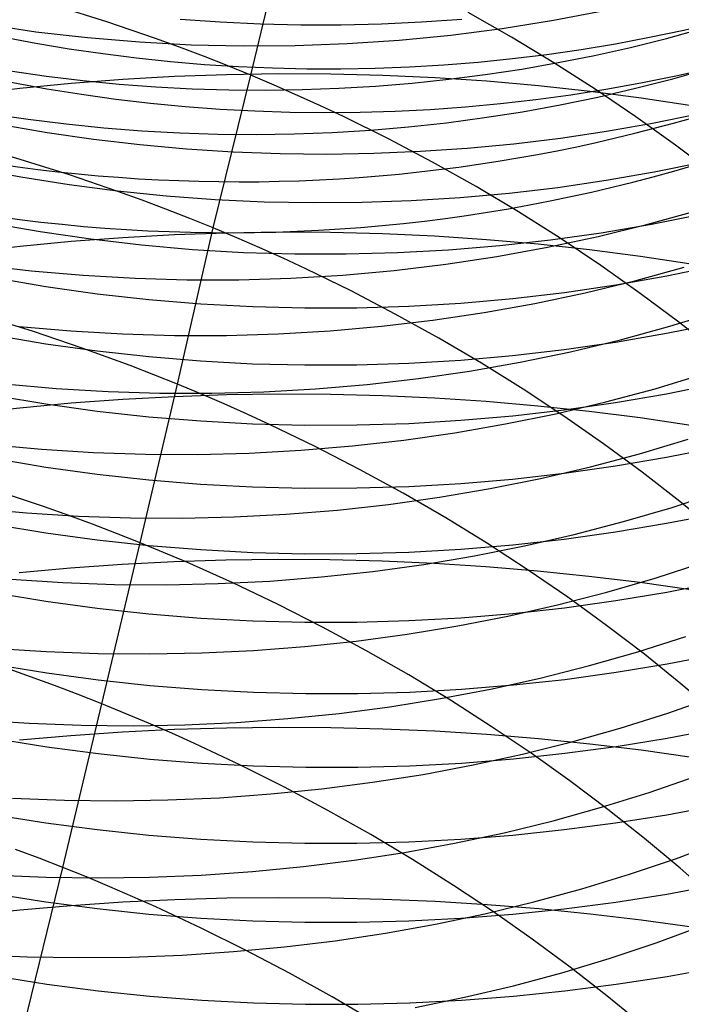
# Model space of a CAD drawing. Extents: x -383 to 1849, y -1185 to -529.
# Tile 829 of 870: x 1829.18 to 1835.43, y -954.48 to -945.19. Entities that reach past the tile are written whole.
import ezdxf

# ---------------------------------------------------------------- set-up
doc = ezdxf.new("R2010")
doc.units = 0
doc.layers.add('PREDEFINITO', color=7, linetype='CONTINUOUS')

msp = doc.modelspace()

# ---------------------------------------------------------------- linework, layer by layer
at = {"layer": 'PREDEFINITO'}
for p, q in [((1831.3644, -945.7102, 501.2986), (1831.7011, -944.2902, 502.7119)), ((1830.0055, -945.2063, 501.1065), (1829.5414, -945.0603, 501.0661)), ((1833.8246, -945.3505, 503.2543), (1833.4155, -945.1183, 503.1239)), ((1834.2219, -945.1896, 556.0531), (1834.7023, -945.0973, 556.0113)), ((1828.8501, -945.2274, 556.298), (1829.3351, -945.2986, 556.2926)), ((1830.4643, -945.3633, 501.1587), (1830.0055, -945.2063, 501.1065)), ((1830.6958, -945.1802, 593.5839), (1831.0751, -945.2065, 593.5827)), ((1831.0751, -945.2065, 593.5827), (1831.4551, -945.224, 593.5841)), ((1831.4551, -945.224, 593.5841), (1831.8355, -945.2328, 593.5881)), ((1831.8355, -945.2328, 593.5881), (1832.216, -945.2328, 593.5948)), ((1832.216, -945.2328, 593.5948), (1832.5965, -945.2242, 593.6041)), ((1832.5965, -945.2242, 593.6041), (1832.9766, -945.2068, 593.616)), ((1832.9766, -945.2068, 593.616), (1833.3561, -945.1806, 593.6306)), ((1833.7384, -945.2673, 556.0917), (1834.2219, -945.1896, 556.0531)), ((1829.3351, -945.2986, 556.2926), (1829.8224, -945.3548, 556.2837)), ((1832.7641, -945.3783, 556.1594), (1833.2522, -945.3302, 556.1272)), ((1833.2522, -945.3302, 556.1272), (1833.7384, -945.2673, 556.0917)), ((1829.8224, -945.3548, 556.2837), (1830.3114, -945.396, 556.2714)), ((1830.3114, -945.396, 556.2714), (1830.8017, -945.4223, 556.2557)), ((1830.6916, -945.446, 501.1893), (1830.4643, -945.3633, 501.1587)), ((1830.8017, -945.4223, 556.2557), (1831.2926, -945.4336, 556.2366)), ((1831.7837, -945.43, 556.2142), (1832.2744, -945.4116, 556.1885)), ((1832.2744, -945.4116, 556.1885), (1832.7641, -945.3783, 556.1594)), ((1834.2251, -945.5921, 503.3952), (1833.8246, -945.3505, 503.2543)), ((1830.9175, -945.5313, 501.2227), (1830.6916, -945.446, 501.1893)), ((1831.2926, -945.4336, 556.2366), (1831.7837, -945.43, 556.2142)), ((1831.1417, -945.6194, 501.2592), (1830.9175, -945.5313, 501.2227)), ((1834.6169, -945.8426, 503.5462), (1834.2251, -945.5921, 503.3952)), ((1831.1352, -945.7045, 650.607), (1830.6441, -945.7223, 650.5745)), ((1831.6272, -945.6969, 650.6281), (1831.1352, -945.7045, 650.607)), ((1831.3644, -945.7102, 501.2986), (1831.1417, -945.6194, 501.2592)), ((1832.1196, -945.6993, 650.6379), (1831.6272, -945.6969, 650.6281)), ((1832.6117, -945.7118, 650.6363), (1832.1196, -945.6993, 650.6379)), ((1829.6667, -945.788, 650.4755), (1829.1815, -945.8359, 650.4092)), ((1830.1544, -945.7501, 650.5307), (1829.6667, -945.788, 650.4755)), ((1830.6441, -945.7223, 650.5745), (1830.1544, -945.7501, 650.5307)), ((1831.0097, -947.1512, 499.9118), (1831.3644, -945.7102, 501.2986)), ((1831.5853, -945.8038, 501.3411), (1831.3644, -945.7102, 501.2986)), ((1833.1031, -945.7344, 650.6232), (1832.6117, -945.7118, 650.6363)), ((1833.5931, -945.7672, 650.5986), (1833.1031, -945.7344, 650.6232)), ((1834.0813, -945.8101, 650.5625), (1833.5931, -945.7672, 650.5986)), ((1829.1815, -945.8359, 650.4092), (1828.6994, -945.8938, 650.3316)), ((1831.8045, -945.9, 501.3865), (1831.5853, -945.8038, 501.3411)), ((1834.567, -945.8632, 650.5149), (1834.0813, -945.8101, 650.5625)), ((1835.0498, -945.9265, 650.4558), (1834.567, -945.8632, 650.5149)), ((1834.9996, -946.1018, 503.7072), (1834.6169, -945.8426, 503.5462)), ((1832.0219, -945.9989, 501.4349), (1831.8045, -945.9, 501.3865)), ((1835.529, -945.9999, 650.385), (1835.0498, -945.9265, 650.4558)), ((1832.2375, -946.1004, 501.4861), (1832.0219, -945.9989, 501.4349)), ((1835.1578, -946.1628, 597.945), (1835.5891, -946.0752, 597.9849)), ((1832.6631, -946.311, 501.5972), (1832.2375, -946.1004, 501.4861)), ((1834.7236, -946.2389, 597.9093), (1835.1578, -946.1628, 597.945)), ((1835.3728, -946.3693, 503.8779), (1834.9996, -946.1018, 503.7072)), ((1829.0064, -946.1749, 597.8304), (1829.4407, -946.2498, 597.8107)), ((1829.4407, -946.2498, 597.8107), (1829.8773, -946.313, 597.7953)), ((1834.2871, -946.3035, 597.8778), (1834.7236, -946.2389, 597.9093)), ((1829.8773, -946.313, 597.7953), (1830.3159, -946.3644, 597.7843)), ((1833.0809, -946.5314, 501.7195), (1832.6631, -946.311, 501.5972)), ((1833.4084, -946.3981, 597.8273), (1833.8485, -946.3566, 597.8504)), ((1833.8485, -946.3566, 597.8504), (1834.2871, -946.3035, 597.8778)), ((1829.1862, -946.5057, 499.675), (1828.7177, -946.3712, 499.6456)), ((1830.3159, -946.3644, 597.7843), (1830.7561, -946.4041, 597.7776)), ((1830.7561, -946.4041, 597.7776), (1831.1975, -946.4322, 597.7752)), ((1831.1975, -946.4322, 597.7752), (1831.6397, -946.4486, 597.7771)), ((1831.6397, -946.4486, 597.7771), (1832.0823, -946.4534, 597.7832)), ((1832.0823, -946.4534, 597.7832), (1832.5249, -946.4465, 597.7937)), ((1832.5249, -946.4465, 597.7937), (1832.967, -946.4281, 597.8084)), ((1832.967, -946.4281, 597.8084), (1833.4084, -946.3981, 597.8273)), ((1835.7362, -946.6448, 504.058), (1835.3728, -946.3693, 503.8779)), ((1829.6502, -946.651, 499.7162), (1829.1862, -946.5057, 499.675)), ((1833.4906, -946.7614, 501.8528), (1833.0809, -946.5314, 501.7195)), ((1835.1733, -946.6226, 599.3295), (1835.6247, -946.531, 599.3734)), ((1828.738, -946.5831, 599.2287), (1829.191, -946.6684, 599.2036)), ((1834.7188, -946.7016, 599.2905), (1835.1733, -946.6226, 599.3295)), ((1829.191, -946.6684, 599.2036), (1829.6468, -946.741, 599.1836)), ((1830.1092, -946.807, 499.7693), (1829.6502, -946.651, 499.7162)), ((1834.2617, -946.7682, 599.2563), (1834.7188, -946.7016, 599.2905)), ((1829.6468, -946.741, 599.1836), (1830.105, -946.8007, 599.1686)), ((1830.105, -946.8007, 599.1686), (1830.5652, -946.8478, 599.1585)), ((1830.3366, -946.889, 499.8004), (1830.1092, -946.807, 499.7693)), ((1833.3414, -946.8637, 599.2024), (1833.8024, -946.8222, 599.2269)), ((1833.8919, -947.0006, 501.9967), (1833.4906, -946.7614, 501.8528)), ((1833.8024, -946.8222, 599.2269), (1834.2617, -946.7682, 599.2563)), ((1830.5625, -946.9737, 499.8344), (1830.3366, -946.889, 499.8004)), ((1830.5652, -946.8478, 599.1585), (1831.0268, -946.8821, 599.1535)), ((1831.0268, -946.8821, 599.1535), (1831.4895, -946.9037, 599.1534)), ((1831.4895, -946.9037, 599.1534), (1831.9528, -946.9126, 599.1583)), ((1831.9528, -946.9126, 599.1583), (1832.4162, -946.9089, 599.1681)), ((1832.4162, -946.9089, 599.1681), (1832.8792, -946.8926, 599.1828)), ((1832.8792, -946.8926, 599.1828), (1833.3414, -946.8637, 599.2024)), ((1830.7869, -947.0611, 499.8716), (1830.5625, -946.9737, 499.8344)), ((1834.2844, -947.2486, 502.1511), (1833.8919, -947.0006, 501.9967)), ((1835.1143, -947.1167, 548.8576), (1835.5809, -946.9867, 548.7826)), ((1831.0097, -947.1512, 499.9118), (1830.7869, -947.0611, 499.8716)), ((1835.1473, -947.1167, 600.7016), (1835.6191, -947.0224, 600.7491)), ((1828.8995, -947.1021, 600.5938), (1829.374, -947.1857, 600.568)), ((1829.374, -947.1857, 600.568), (1829.8515, -947.2554, 600.5479)), ((1830.6718, -948.6269, 498.5577), (1831.0097, -947.1512, 499.9118)), ((1831.2308, -947.244, 499.955), (1831.0097, -947.1512, 499.9118)), ((1831.6258, -947.1925, 652.0187), (1831.1346, -947.1997, 651.9974)), ((1832.1174, -947.1952, 652.0283), (1831.6258, -947.1925, 652.0187)), ((1834.6428, -947.2324, 548.9282), (1835.1143, -947.1167, 548.8576)), ((1834.6721, -947.1974, 600.6596), (1835.1473, -947.1167, 600.7016)), ((1829.6685, -947.2805, 651.8643), (1829.1841, -947.3271, 651.797)), ((1830.1554, -947.2437, 651.9202), (1829.6685, -947.2805, 651.8643)), ((1829.8515, -947.2554, 600.5479), (1830.3314, -947.3113, 600.5335)), ((1830.6443, -947.2167, 651.9646), (1830.1554, -947.2437, 651.9202)), ((1831.1346, -947.1997, 651.9974), (1830.6443, -947.2167, 651.9646)), ((1831.4502, -947.3394, 500.0013), (1831.2308, -947.244, 499.955)), ((1832.6087, -947.2078, 652.0263), (1832.1174, -947.1952, 652.0283)), ((1833.0993, -947.2303, 652.0127), (1832.6087, -947.2078, 652.0263)), ((1833.5886, -947.2627, 651.9873), (1833.0993, -947.2303, 652.0127)), ((1834.076, -947.3051, 651.9503), (1833.5886, -947.2627, 651.9873)), ((1833.7138, -947.3182, 600.5923), (1834.1941, -947.2646, 600.6231)), ((1834.167, -947.3338, 548.9944), (1834.6428, -947.2324, 548.9282)), ((1834.1941, -947.2646, 600.6231), (1834.6721, -947.1974, 600.6596)), ((1834.6679, -947.505, 502.3156), (1834.2844, -947.2486, 502.1511)), ((1829.1841, -947.3271, 651.797), (1828.7028, -947.3835, 651.7182)), ((1830.3314, -947.3113, 600.5335), (1830.8131, -947.3534, 600.5249)), ((1830.8131, -947.3534, 600.5249), (1831.2962, -947.3818, 600.522)), ((1831.6679, -947.4374, 500.0505), (1831.4502, -947.3394, 500.0013)), ((1832.7484, -947.3846, 600.5473), (1833.2317, -947.3583, 600.567)), ((1833.2317, -947.3583, 600.567), (1833.7138, -947.3182, 600.5923)), ((1833.6874, -947.4209, 549.0561), (1834.167, -947.3338, 548.9944)), ((1834.561, -947.3574, 651.9015), (1834.076, -947.3051, 651.9503)), ((1835.0431, -947.4197, 651.8409), (1834.561, -947.3574, 651.9015)), ((1831.2962, -947.3818, 600.522), (1831.7801, -947.3964, 600.5248)), ((1831.8837, -947.5379, 500.1027), (1831.6679, -947.4374, 500.0505)), ((1831.7801, -947.3964, 600.5248), (1832.2644, -947.3974, 600.5332)), ((1832.2644, -947.3974, 600.5332), (1832.7484, -947.3846, 600.5473)), ((1833.2046, -947.4935, 549.1133), (1833.6874, -947.4209, 549.0561)), ((1835.5218, -947.492, 651.7684), (1835.0431, -947.4197, 651.8409)), ((1828.8036, -947.498, 549.4177), (1829.2909, -947.5555, 549.4031)), ((1829.2909, -947.5555, 549.4031), (1829.78, -947.5985, 549.3837)), ((1832.3099, -947.7464, 500.2159), (1831.8837, -947.5379, 500.1027)), ((1832.2314, -947.5958, 549.214), (1832.719, -947.5519, 549.166)), ((1832.719, -947.5519, 549.166), (1833.2046, -947.4935, 549.1133)), ((1835.0419, -947.7696, 502.4899), (1834.6679, -947.505, 502.3156)), ((1834.991, -947.6501, 547.4746), (1835.4569, -947.5215, 547.3949)), ((1835.2912, -947.6034, 602.0809), (1835.7694, -947.5046, 602.1328)), ((1828.9458, -947.6222, 601.9564), (1829.4282, -947.7048, 601.9292)), ((1829.78, -947.5985, 549.3837), (1830.2702, -947.627, 549.3593)), ((1830.2702, -947.627, 549.3593), (1830.7609, -947.6409, 549.3301)), ((1830.7609, -947.6409, 549.3301), (1831.2518, -947.6403, 549.2961)), ((1831.2518, -947.6403, 549.2961), (1831.7421, -947.6253, 549.2574)), ((1831.7421, -947.6253, 549.2574), (1832.2314, -947.5958, 549.214)), ((1834.5203, -947.7645, 547.5497), (1834.991, -947.6501, 547.4746)), ((1834.8094, -947.6884, 602.035), (1835.2912, -947.6034, 602.0809)), ((1829.4282, -947.7048, 601.9292), (1829.9135, -947.7733, 601.9082)), ((1832.7284, -947.9646, 500.3406), (1832.3099, -947.7464, 500.2159)), ((1834.3246, -947.7596, 601.9951), (1834.8094, -947.6884, 602.035)), ((1829.9135, -947.7733, 601.9082), (1830.4013, -947.8278, 601.8933)), ((1830.4013, -947.8278, 601.8933), (1830.8909, -947.8682, 601.8847)), ((1833.3479, -947.8603, 601.9332), (1833.8373, -947.8169, 601.9611)), ((1833.8373, -947.8169, 601.9611), (1834.3246, -947.7596, 601.9951)), ((1834.0451, -947.8648, 547.6201), (1834.5203, -947.7645, 547.5497)), ((1835.4062, -948.042, 502.6739), (1835.0419, -947.7696, 502.4899)), ((1830.8909, -947.8682, 601.8847), (1831.3819, -947.8946, 601.8822)), ((1831.3819, -947.8946, 601.8822), (1831.8736, -947.9069, 601.8858)), ((1831.8736, -947.9069, 601.8858), (1832.3656, -947.9053, 601.8955)), ((1832.3656, -947.9053, 601.8955), (1832.8572, -947.8898, 601.9113)), ((1832.8572, -947.8898, 601.9113), (1833.3479, -947.8603, 601.9332)), ((1833.5662, -947.9508, 547.6858), (1834.0451, -947.8648, 547.6201)), ((1829.3122, -948.1304, 498.3587), (1828.8481, -947.9858, 498.3167)), ((1832.5991, -948.08, 547.8028), (1833.084, -948.0225, 547.7467)), ((1833.1389, -948.1922, 500.4764), (1832.7284, -947.9646, 500.3406)), ((1833.084, -948.0225, 547.7467), (1833.5662, -947.9508, 547.6858)), ((1835.3207, -948.0802, 546.0173), (1835.7812, -947.9394, 545.9282)), ((1829.1748, -948.0804, 548.0565), (1829.6634, -948.1236, 548.0355)), ((1829.6634, -948.1236, 548.0355), (1830.1531, -948.1523, 548.0094)), ((1831.6234, -948.152, 547.9004), (1832.1121, -948.1232, 547.8541)), ((1832.1121, -948.1232, 547.8541), (1832.5991, -948.08, 547.8028)), ((1834.8548, -948.2069, 546.1016), (1835.3207, -948.0802, 546.0173)), ((1835.2906, -948.1457, 603.4359), (1835.7688, -948.048, 603.4897)), ((1835.7605, -948.3217, 502.8672), (1835.4062, -948.042, 502.6739)), ((1828.9448, -948.1623, 603.3107), (1829.4271, -948.2443, 603.2819)), ((1829.7711, -948.2854, 498.4128), (1829.3122, -948.1304, 498.3587)), ((1830.1531, -948.1523, 548.0094), (1830.6434, -948.1666, 547.9781)), ((1830.6434, -948.1666, 547.9781), (1831.1337, -948.1665, 547.9418)), ((1831.1337, -948.1665, 547.9418), (1831.6234, -948.152, 547.9004)), ((1833.541, -948.4287, 500.6231), (1833.1389, -948.1922, 500.4764)), ((1834.384, -948.3196, 546.181), (1834.8548, -948.2069, 546.1016)), ((1834.8087, -948.2298, 603.3883), (1835.2906, -948.1457, 603.4359)), ((1829.4271, -948.2443, 603.2819), (1829.9125, -948.3123, 603.2596)), ((1829.9986, -948.3669, 498.4444), (1829.7711, -948.2854, 498.4128)), ((1833.8365, -948.3567, 603.3119), (1834.3239, -948.3001, 603.347)), ((1834.3239, -948.3001, 603.347), (1834.8087, -948.2298, 603.3883)), ((1829.9125, -948.3123, 603.2596), (1830.4003, -948.3664, 603.2438)), ((1830.2245, -948.4509, 498.4791), (1829.9986, -948.3669, 498.4444)), ((1830.4003, -948.3664, 603.2438), (1830.8899, -948.4066, 603.2344)), ((1832.8563, -948.4286, 603.2607), (1833.3471, -948.3995, 603.2831)), ((1833.3471, -948.3995, 603.2831), (1833.8365, -948.3567, 603.3119)), ((1833.9087, -948.4181, 546.2555), (1834.384, -948.3196, 546.181)), ((1830.449, -948.5376, 498.5168), (1830.2245, -948.4509, 498.4791)), ((1830.8899, -948.4066, 603.2344), (1831.3809, -948.4328, 603.2314)), ((1831.3809, -948.4328, 603.2314), (1831.8727, -948.4453, 603.2348)), ((1831.8727, -948.4453, 603.2348), (1832.3646, -948.4438, 603.2446)), ((1832.3646, -948.4438, 603.2446), (1832.8563, -948.4286, 603.2607)), ((1833.4297, -948.5025, 546.325), (1833.9087, -948.4181, 546.2555)), ((1833.9345, -948.6739, 500.7804), (1833.541, -948.4287, 500.6231)), ((1830.6718, -948.6269, 498.5577), (1830.449, -948.5376, 498.5168)), ((1832.4623, -948.6289, 546.4488), (1832.9474, -948.5728, 546.3894)), ((1832.9474, -948.5728, 546.3894), (1833.4297, -948.5025, 546.325)), ((1835.181, -948.6688, 544.6531), (1835.6411, -948.5297, 544.5591)), ((1829.0364, -948.6229, 546.7179), (1829.5253, -948.6666, 546.6956)), ((1829.5253, -948.6666, 546.6956), (1830.0152, -948.696, 546.6677)), ((1830.3179, -950.1237, 497.2331), (1830.6718, -948.6269, 498.5577)), ((1830.893, -948.7187, 498.6016), (1830.6718, -948.6269, 498.5577)), ((1831.4862, -948.6985, 546.5521), (1831.9751, -948.6708, 546.5031)), ((1831.9751, -948.6708, 546.5031), (1832.4623, -948.6289, 546.4488)), ((1834.3189, -948.9274, 500.9481), (1833.9345, -948.6739, 500.7804)), ((1834.7154, -948.7939, 544.742), (1835.181, -948.6688, 544.6531)), ((1835.2907, -948.7167, 604.7794), (1835.7689, -948.6201, 604.8351)), ((1828.945, -948.7309, 604.654), (1829.4274, -948.8123, 604.6236)), ((1830.1548, -948.771, 653.2731), (1829.6679, -948.8067, 653.2165)), ((1830.0152, -948.696, 546.6677), (1830.5058, -948.7111, 546.6345)), ((1830.6436, -948.7449, 653.318), (1830.1548, -948.771, 653.2731)), ((1830.5058, -948.7111, 546.6345), (1830.9963, -948.7119, 546.596)), ((1831.1338, -948.7284, 653.3512), (1830.6436, -948.7449, 653.318)), ((1831.1125, -948.8132, 498.6487), (1830.893, -948.7187, 498.6016)), ((1830.9963, -948.7119, 546.596), (1831.4862, -948.6985, 546.5521)), ((1831.6249, -948.7216, 653.3726), (1831.1338, -948.7284, 653.3512)), ((1832.1164, -948.7245, 653.3822), (1831.6249, -948.7216, 653.3726)), ((1832.6076, -948.737, 653.38), (1832.1164, -948.7245, 653.3822)), ((1833.0981, -948.7592, 653.3659), (1832.6076, -948.737, 653.38)), ((1833.5873, -948.7911, 653.3399), (1833.0981, -948.7592, 653.3659)), ((1834.8088, -948.7998, 604.7302), (1835.2907, -948.7167, 604.7794)), ((1829.1836, -948.852, 653.1482), (1828.7024, -948.9069, 653.0682)), ((1829.6679, -948.8067, 653.2165), (1829.1836, -948.852, 653.1482)), ((1829.4274, -948.8123, 604.6236), (1829.9128, -948.8799, 604.5999)), ((1831.3302, -948.9101, 498.6988), (1831.1125, -948.8132, 498.6487)), ((1834.0747, -948.8328, 653.302), (1833.5873, -948.7911, 653.3399)), ((1834.5597, -948.8841, 653.2522), (1834.0747, -948.8328, 653.302)), ((1834.2449, -948.905, 544.8258), (1834.7154, -948.7939, 544.742)), ((1834.324, -948.8693, 604.6875), (1834.8088, -948.7998, 604.7302)), ((1829.9128, -948.8799, 604.5999), (1830.4005, -948.9337, 604.583)), ((1830.4005, -948.9337, 604.583), (1830.8902, -948.9736, 604.5728)), ((1831.5461, -949.0096, 498.7518), (1831.3302, -948.9101, 498.6988)), ((1833.3472, -948.9675, 604.6217), (1833.8366, -948.9252, 604.6513)), ((1833.77, -949.0021, 544.9044), (1834.2449, -948.905, 544.8258)), ((1833.8366, -948.9252, 604.6513), (1834.324, -948.8693, 604.6875)), ((1834.6941, -949.1888, 501.1258), (1834.3189, -948.9274, 500.9481)), ((1835.0417, -948.9452, 653.1903), (1834.5597, -948.8841, 653.2522)), ((1835.5203, -949.0161, 653.1165), (1835.0417, -948.9452, 653.1903)), ((1830.8902, -948.9736, 604.5728), (1831.3811, -948.9998, 604.5693)), ((1831.3811, -948.9998, 604.5693), (1831.8729, -949.0123, 604.5724)), ((1831.9725, -949.2157, 498.8669), (1831.5461, -949.0096, 498.7518)), ((1831.8729, -949.0123, 604.5724), (1832.3648, -949.011, 604.5822)), ((1832.3648, -949.011, 604.5822), (1832.8565, -948.9961, 604.5986)), ((1832.8565, -948.9961, 604.5986), (1833.3472, -948.9675, 604.6217)), ((1833.2912, -949.0851, 544.9777), (1833.77, -949.0021, 544.9044)), ((1832.8092, -949.1541, 545.0457), (1833.2912, -949.0851, 544.9777)), ((1835.0353, -949.2837, 543.2997), (1835.4949, -949.1465, 543.2009)), ((1828.8993, -949.1971, 545.3929), (1829.3881, -949.2414, 545.3692)), ((1831.8373, -949.2498, 545.1657), (1832.3243, -949.209, 545.1084)), ((1832.3911, -949.4313, 498.9935), (1831.9725, -949.2157, 498.8669)), ((1832.3243, -949.209, 545.1084), (1832.8092, -949.1541, 545.0457)), ((1835.0596, -949.4578, 501.3133), (1834.6941, -949.1888, 501.1258)), ((1835.2906, -949.3157, 606.1117), (1835.7688, -949.2201, 606.1693)), ((1828.945, -949.3275, 605.9862), (1829.4274, -949.4084, 605.9541)), ((1829.3881, -949.2414, 545.3692), (1829.878, -949.2714, 545.3397)), ((1829.878, -949.2714, 545.3397), (1830.3684, -949.2873, 545.3046)), ((1830.3684, -949.2873, 545.3046), (1830.8588, -949.2889, 545.2638)), ((1830.8588, -949.2889, 545.2638), (1831.3486, -949.2764, 545.2175)), ((1831.3486, -949.2764, 545.2175), (1831.8373, -949.2498, 545.1657)), ((1834.5701, -949.4071, 543.3932), (1835.0353, -949.2837, 543.2997)), ((1834.8088, -949.3979, 606.0608), (1835.2906, -949.3157, 606.1117)), ((1829.4274, -949.4084, 605.9541), (1829.9127, -949.4756, 605.9291)), ((1834.1, -949.5165, 543.4813), (1834.5701, -949.4071, 543.3932)), ((1834.3239, -949.4666, 606.0167), (1834.8088, -949.3979, 606.0608)), ((1829.9127, -949.4756, 605.9291), (1830.4005, -949.529, 605.9111)), ((1832.8018, -949.656, 499.1315), (1832.3911, -949.4313, 498.9935)), ((1833.6255, -949.612, 543.564), (1834.1, -949.5165, 543.4813)), ((1833.8365, -949.5219, 605.9794), (1834.3239, -949.4666, 606.0167)), ((1835.4151, -949.734, 501.5104), (1835.0596, -949.4578, 501.3133)), ((1830.4005, -949.529, 605.9111), (1830.8901, -949.5688, 605.9)), ((1830.8901, -949.5688, 605.9), (1831.3811, -949.595, 605.896)), ((1831.3811, -949.595, 605.896), (1831.8728, -949.6075, 605.8989)), ((1831.8728, -949.6075, 605.8989), (1832.3647, -949.6064, 605.9087)), ((1832.3647, -949.6064, 605.9087), (1832.8564, -949.5918, 605.9254)), ((1832.8564, -949.5918, 605.9254), (1833.3472, -949.5636, 605.949)), ((1833.3472, -949.5636, 605.949), (1833.8365, -949.5219, 605.9794)), ((1829.4161, -949.7854, 497.0862), (1828.9566, -949.6315, 497.0315)), ((1832.6654, -949.7612, 543.7128), (1833.1471, -949.6936, 543.6411)), ((1833.2042, -949.8894, 499.2806), (1832.8018, -949.656, 499.1315)), ((1833.1471, -949.6936, 543.6411), (1833.6255, -949.612, 543.564)), ((1835.3423, -949.7891, 541.8558), (1835.7953, -949.6401, 541.7467)), ((1829.6438, -949.8661, 497.1182), (1829.4161, -949.7854, 497.0862)), ((1832.1809, -949.8148, 543.7788), (1832.6654, -949.7612, 543.7128)), ((1834.8831, -949.9243, 541.9594), (1835.3423, -949.7891, 541.8558)), ((1835.7602, -950.0171, 501.7167), (1835.4151, -949.734, 501.5104)), ((1828.7573, -949.7973, 544.079), (1829.246, -949.842, 544.0538)), ((1829.246, -949.842, 544.0538), (1829.7357, -949.8726, 544.0227)), ((1829.8701, -949.9495, 497.1534), (1829.6438, -949.8661, 497.1182)), ((1829.7357, -949.8726, 544.0227), (1830.226, -949.8892, 543.9856)), ((1830.226, -949.8892, 543.9856), (1830.7162, -949.8916, 543.9426)), ((1830.7162, -949.8916, 543.9426), (1831.2057, -949.8801, 543.8937)), ((1831.2057, -949.8801, 543.8937), (1831.6942, -949.8544, 543.8391)), ((1831.6942, -949.8544, 543.8391), (1832.1809, -949.8148, 543.7788)), ((1833.598, -950.1311, 499.4404), (1833.2042, -949.8894, 499.2806)), ((1835.2908, -949.94, 607.4327), (1835.769, -949.8455, 607.4923)), ((1828.945, -949.9487, 607.3073), (1829.4274, -950.0289, 607.2736)), ((1830.0948, -950.0353, 497.1916), (1829.8701, -949.9495, 497.1534)), ((1834.4185, -950.0458, 542.0575), (1834.8831, -949.9243, 541.9594)), ((1834.809, -950.0211, 607.3803), (1835.2908, -949.94, 607.4327)), ((1829.4274, -950.0289, 607.2736), (1829.9128, -950.0956, 607.2473)), ((1830.3179, -950.1237, 497.2331), (1830.0948, -950.0353, 497.1916)), ((1833.9488, -950.1535, 542.1499), (1834.4185, -950.0458, 542.0575)), ((1834.3242, -950.0889, 607.3348), (1834.809, -950.0211, 607.3803)), ((1829.9128, -950.0956, 607.2473), (1830.4006, -950.1487, 607.2282)), ((1829.9571, -951.6445, 495.9373), (1830.3179, -950.1237, 497.2331)), ((1830.5394, -950.2147, 497.2777), (1830.3179, -950.1237, 497.2331)), ((1830.4006, -950.1487, 607.2282), (1830.8902, -950.1883, 607.2164)), ((1833.3474, -950.1843, 607.2653), (1833.8368, -950.1433, 607.2965)), ((1833.4747, -950.2474, 542.2366), (1833.9488, -950.1535, 542.1499)), ((1833.9828, -950.381, 499.6107), (1833.598, -950.1311, 499.4404)), ((1833.8368, -950.1433, 607.2965), (1834.3242, -950.0889, 607.3348)), ((1830.7592, -950.3082, 497.3254), (1830.5394, -950.2147, 497.2777)), ((1830.8902, -950.1883, 607.2164), (1831.3812, -950.2144, 607.2118)), ((1831.3812, -950.2144, 607.2118), (1831.873, -950.2271, 607.2144)), ((1831.873, -950.2271, 607.2144), (1832.365, -950.2263, 607.2242)), ((1832.365, -950.2263, 607.2242), (1832.8566, -950.212, 607.2412)), ((1832.8566, -950.212, 607.2412), (1833.3474, -950.1843, 607.2653)), ((1832.9967, -950.3275, 542.3176), (1833.4747, -950.2474, 542.2366)), ((1830.1476, -950.3299, 654.5894), (1829.6603, -950.3647, 654.5319)), ((1830.6369, -950.3045, 654.635), (1830.1476, -950.3299, 654.5894)), ((1831.1276, -950.2885, 654.6687), (1830.6369, -950.3045, 654.635)), ((1830.9772, -950.4041, 497.3762), (1830.7592, -950.3082, 497.3254)), ((1831.6193, -950.2819, 654.6904), (1831.1276, -950.2885, 654.6687)), ((1832.1112, -950.2848, 654.7002), (1831.6193, -950.2819, 654.6904)), ((1832.603, -950.297, 654.698), (1832.1112, -950.2848, 654.7002)), ((1832.5153, -950.3937, 542.3928), (1832.9967, -950.3275, 542.3176)), ((1833.094, -950.3187, 654.6837), (1832.603, -950.297, 654.698)), ((1833.5837, -950.3498, 654.6573), (1833.094, -950.3187, 654.6837)), ((1834.0716, -950.3904, 654.6189), (1833.5837, -950.3498, 654.6573)), ((1835.1833, -950.4579, 540.5235), (1835.6359, -950.3111, 540.4095)), ((1829.6603, -950.3647, 654.5319), (1829.1756, -950.4088, 654.4626)), ((1831.1935, -950.5025, 497.4301), (1830.9772, -950.4041, 497.3762)), ((1831.5447, -950.4846, 542.5255), (1832.0311, -950.4461, 542.4621)), ((1832.0311, -950.4461, 542.4621), (1832.5153, -950.3937, 542.3928)), ((1834.3583, -950.6386, 499.7913), (1833.9828, -950.381, 499.6107)), ((1834.557, -950.4405, 654.5683), (1834.0716, -950.3904, 654.6189)), ((1835.0396, -950.5001, 654.5056), (1834.557, -950.4405, 654.5683)), ((1829.0976, -950.4681, 542.7514), (1829.5872, -950.4993, 542.7185)), ((1829.5872, -950.4993, 542.7185), (1830.0772, -950.5165, 542.6795)), ((1830.0772, -950.5165, 542.6795), (1830.5672, -950.5198, 542.6342)), ((1830.5672, -950.5198, 542.6342), (1831.0565, -950.5092, 542.5829)), ((1831.0565, -950.5092, 542.5829), (1831.5447, -950.4846, 542.5255)), ((1831.6205, -950.7063, 497.5469), (1831.1935, -950.5025, 497.4301)), ((1834.7246, -950.5911, 540.6318), (1835.1833, -950.4579, 540.5235)), ((1835.5186, -950.5692, 654.4306), (1835.0396, -950.5001, 654.5056)), ((1835.2912, -950.59, 608.7416), (1835.7694, -950.4968, 608.803)), ((1828.9458, -950.5963, 608.6158), (1829.4281, -950.6759, 608.5806)), ((1834.2604, -950.7106, 540.7343), (1834.7246, -950.5911, 540.6318)), ((1834.8094, -950.6701, 608.6875), (1835.2912, -950.59, 608.7416)), ((1829.4281, -950.6759, 608.5806), (1829.9135, -950.742, 608.553)), ((1832.0399, -950.9194, 497.6756), (1831.6205, -950.7063, 497.5469)), ((1833.7911, -950.8165, 540.8309), (1834.2604, -950.7106, 540.7343)), ((1834.3246, -950.737, 608.6408), (1834.8094, -950.6701, 608.6875)), ((1834.7241, -950.9035, 499.9818), (1834.3583, -950.6386, 499.7913)), ((1829.9135, -950.742, 608.553), (1830.4013, -950.7948, 608.5329)), ((1830.4013, -950.7948, 608.5329), (1830.8909, -950.8341, 608.5203)), ((1833.3174, -950.9086, 540.9216), (1833.7911, -950.8165, 540.8309)), ((1833.3479, -950.8311, 608.5693), (1833.8372, -950.7906, 608.6014)), ((1833.8372, -950.7906, 608.6014), (1834.3246, -950.737, 608.6408)), ((1830.8909, -950.8341, 608.5203), (1831.3819, -950.8601, 608.5152)), ((1831.3819, -950.8601, 608.5152), (1831.8736, -950.8728, 608.5176)), ((1831.8736, -950.8728, 608.5176), (1832.3655, -950.8722, 608.5274)), ((1832.3655, -950.8722, 608.5274), (1832.8572, -950.8583, 608.5447)), ((1832.8397, -950.9871, 541.0063), (1833.3174, -950.9086, 540.9216)), ((1832.8572, -950.8583, 608.5447), (1833.3479, -950.8311, 608.5693)), ((1835.0801, -951.1755, 500.182), (1834.7241, -950.9035, 499.9818)), ((1832.4513, -951.1413, 497.8158), (1832.0399, -950.9194, 497.6756)), ((1832.3586, -951.0518, 541.0849), (1832.8397, -950.9871, 541.0063)), ((1831.8748, -951.1028, 541.1575), (1832.3586, -951.0518, 541.0849)), ((1835.0188, -951.152, 539.2049), (1835.4708, -951.0075, 539.086)), ((1828.9425, -951.1191, 541.4605), (1829.4319, -951.151, 541.4261)), ((1829.4319, -951.151, 541.4261), (1829.9218, -951.169, 541.3851)), ((1829.9218, -951.169, 541.3851), (1830.4116, -951.1732, 541.3377)), ((1830.4116, -951.1732, 541.3377), (1830.9007, -951.1635, 541.2839)), ((1830.9007, -951.1635, 541.2839), (1831.3886, -951.1401, 541.2238)), ((1831.3886, -951.1401, 541.2238), (1831.8748, -951.1028, 541.1575)), ((1832.8545, -951.3717, 497.9673), (1832.4513, -951.1413, 497.8158)), ((1834.5606, -951.2829, 539.3178), (1835.0188, -951.152, 539.2049)), ((1835.4257, -951.4542, 500.3916), (1835.0801, -951.1755, 500.182)), ((1835.2961, -951.2675, 610.036), (1835.7738, -951.1753, 610.0993)), ((1828.9564, -951.2739, 609.9087), (1829.4385, -951.3526, 609.872)), ((1834.0969, -951.4003, 539.4247), (1834.5606, -951.2829, 539.3178)), ((1834.8148, -951.3467, 609.9803), (1835.2961, -951.2675, 610.036)), ((1829.2828, -951.3888, 495.8203), (1829.0551, -951.3086, 495.7877)), ((1829.4385, -951.3526, 609.872), (1829.9234, -951.4181, 609.8432)), ((1833.249, -951.6104, 498.1298), (1832.8545, -951.3717, 497.9673)), ((1834.3304, -951.4129, 609.9321), (1834.8148, -951.3467, 609.9803)), ((1829.5091, -951.4716, 495.8561), (1829.2828, -951.3888, 495.8203)), ((1829.9234, -951.4181, 609.8432), (1830.4108, -951.4702, 609.8221)), ((1830.4108, -951.4702, 609.8221), (1830.9, -951.5091, 609.8089)), ((1833.3547, -951.506, 609.8585), (1833.8436, -951.466, 609.8915)), ((1833.6281, -951.5042, 539.5255), (1834.0969, -951.4003, 539.4247)), ((1833.8436, -951.466, 609.8915), (1834.3304, -951.4129, 609.9321)), ((1835.7607, -951.7393, 500.6103), (1835.4257, -951.4542, 500.3916)), ((1829.7339, -951.5568, 495.8951), (1829.5091, -951.4716, 495.8561)), ((1829.9571, -951.6445, 495.9373), (1829.7339, -951.5568, 495.8951)), ((1830.9, -951.5091, 609.8089), (1831.3905, -951.5349, 609.8034)), ((1831.3905, -951.5349, 609.8034), (1831.8818, -951.5474, 609.8056)), ((1831.8818, -951.5474, 609.8056), (1832.3733, -951.5467, 609.8156)), ((1832.3733, -951.5467, 609.8156), (1832.8645, -951.533, 609.8332)), ((1832.8645, -951.533, 609.8332), (1833.3547, -951.506, 609.8585)), ((1833.1548, -951.5945, 539.6201), (1833.6281, -951.5042, 539.5255)), ((1829.5897, -953.1895, 494.6723), (1829.9571, -951.6445, 495.9373)), ((1830.1786, -951.7346, 495.9827), (1829.9571, -951.6445, 495.9373)), ((1832.6776, -951.6712, 539.7085), (1833.1548, -951.5945, 539.6201)), ((1833.6346, -951.8569, 498.303), (1833.249, -951.6104, 498.1298)), ((1835.3019, -951.7321, 537.778), (1835.7462, -951.5763, 537.648)), ((1830.3985, -951.8273, 496.0313), (1830.1786, -951.7346, 495.9827)), ((1831.7135, -951.7839, 539.8663), (1832.197, -951.7344, 539.7906)), ((1832.197, -951.7344, 539.7906), (1832.6776, -951.6712, 539.7085)), ((1834.8509, -951.8745, 537.9019), (1835.3019, -951.7321, 537.778)), ((1828.7828, -951.7941, 540.1831), (1829.2721, -951.8267, 540.147)), ((1829.2721, -951.8267, 540.147), (1829.7617, -951.8455, 540.1041)), ((1830.2512, -951.8506, 540.0546), (1830.74, -951.842, 539.9983)), ((1830.6167, -951.9223, 496.083), (1830.3985, -951.8273, 496.0313)), ((1830.74, -951.842, 539.9983), (1831.2276, -951.8198, 539.9356)), ((1831.2276, -951.8198, 539.9356), (1831.7135, -951.7839, 539.8663)), ((1830.1531, -951.9121, 655.8772), (1829.6653, -951.9455, 655.8192)), ((1829.7617, -951.8455, 540.1041), (1830.2512, -951.8506, 540.0546)), ((1830.643, -951.8878, 655.923), (1830.1531, -951.9121, 655.8772)), ((1830.8331, -952.0197, 496.1379), (1830.6167, -951.9223, 496.083)), ((1831.1342, -951.8726, 655.9568), (1830.643, -951.8878, 655.923)), ((1831.6263, -951.8666, 655.9785), (1831.1342, -951.8726, 655.9568)), ((1832.1188, -951.8698, 655.9881), (1831.6263, -951.8666, 655.9785)), ((1832.611, -951.8821, 655.9854), (1832.1188, -951.8698, 655.9881)), ((1833.1025, -951.9037, 655.9706), (1832.611, -951.8821, 655.9854)), ((1833.5927, -951.9344, 655.9435), (1833.1025, -951.9037, 655.9706)), ((1834.0809, -951.9744, 655.9041), (1833.5927, -951.9344, 655.9435)), ((1834.011, -952.1109, 498.4866), (1833.6346, -951.8569, 498.303)), ((1834.3937, -952.0035, 538.0195), (1834.8509, -951.8745, 537.9019)), ((1835.2961, -951.9678, 611.317), (1835.7738, -951.8768, 611.3821)), ((1828.9564, -951.9717, 611.1896), (1829.4385, -952.0496, 611.1513)), ((1829.6653, -951.9455, 655.8192), (1829.18, -951.9881, 655.7492)), ((1831.2605, -952.2214, 496.2568), (1830.8331, -952.0197, 496.1379)), ((1833.9309, -952.1191, 538.1309), (1834.3937, -952.0035, 538.0195)), ((1834.5668, -952.0236, 655.8524), (1834.0809, -951.9744, 655.9041)), ((1835.0497, -952.082, 655.7884), (1834.5668, -952.0236, 655.8524)), ((1834.8148, -952.0459, 611.2597), (1835.2961, -951.9678, 611.317)), ((1829.4385, -952.0496, 611.1513), (1829.9235, -952.1145, 611.1212)), ((1829.9235, -952.1145, 611.1212), (1830.4108, -952.1662, 611.0991)), ((1833.4631, -952.2213, 538.236), (1833.9309, -952.1191, 538.1309)), ((1833.8436, -952.1634, 611.1686), (1834.3305, -952.1111, 611.2102)), ((1834.3777, -952.3722, 498.6804), (1834.011, -952.1109, 498.4866)), ((1834.3305, -952.1111, 611.2102), (1834.8148, -952.0459, 611.2597)), ((1835.529, -952.1497, 655.7121), (1835.0497, -952.082, 655.7884)), ((1830.4108, -952.1662, 611.0991), (1830.9001, -952.2049, 611.0851)), ((1830.9001, -952.2049, 611.0851), (1831.3906, -952.2305, 611.0791)), ((1832.8645, -952.2292, 611.109), (1833.3547, -952.2027, 611.1348)), ((1833.3547, -952.2027, 611.1348), (1833.8436, -952.1634, 611.1686)), ((1831.6803, -952.4321, 496.3877), (1831.2605, -952.2214, 496.2568)), ((1831.3906, -952.2305, 611.0791), (1831.8818, -952.243, 611.0811)), ((1831.8818, -952.243, 611.0811), (1832.3733, -952.2426, 611.0911)), ((1832.3733, -952.2426, 611.0911), (1832.8645, -952.2292, 611.109)), ((1832.9908, -952.31, 538.3346), (1833.4631, -952.2213, 538.236)), ((1832.0347, -952.447, 538.5124), (1832.5144, -952.3852, 538.4268)), ((1832.5144, -952.3852, 538.4268), (1832.9908, -952.31, 538.3346)), ((1834.7345, -952.6403, 498.884), (1834.3777, -952.3722, 498.6804)), ((1835.1246, -952.4805, 536.4836), (1835.5683, -952.3273, 536.3486)), ((1831.552, -952.4953, 538.5914), (1832.0347, -952.447, 538.5124)), ((1832.0922, -952.6514, 496.5304), (1831.6803, -952.4321, 496.3877)), ((1834.6743, -952.6205, 536.6123), (1835.1246, -952.4805, 536.4836)), ((1829.1142, -952.5337, 538.8845), (1829.6032, -952.5531, 538.8397)), ((1829.6032, -952.5531, 538.8397), (1830.0921, -952.559, 538.7879)), ((1830.0921, -952.559, 538.7879), (1830.5802, -952.5513, 538.7292)), ((1830.5802, -952.5513, 538.7292), (1831.067, -952.5301, 538.6636)), ((1831.067, -952.5301, 538.6636), (1831.552, -952.4953, 538.5914)), ((1832.4959, -952.879, 496.6845), (1832.0922, -952.6514, 496.5304)), ((1834.2177, -952.7473, 536.7345), (1834.6743, -952.6205, 536.6123)), ((1835.0811, -952.9149, 499.0973), (1834.7345, -952.6403, 498.884)), ((1835.2909, -952.6912, 612.5852), (1835.7691, -952.6018, 612.652)), ((1828.9453, -952.6899, 612.4592), (1829.4277, -952.7673, 612.4193)), ((1829.4277, -952.7673, 612.4193), (1829.9131, -952.8317, 612.3878)), ((1833.7555, -952.8607, 536.8503), (1834.2177, -952.7473, 536.7345)), ((1834.3242, -952.8319, 612.4758), (1834.8091, -952.7679, 612.5264)), ((1834.8091, -952.7679, 612.5264), (1835.2909, -952.6912, 612.5852)), ((1829.9131, -952.8317, 612.3878), (1830.4008, -952.8831, 612.3646)), ((1833.2882, -952.9609, 536.9594), (1833.7555, -952.8607, 536.8503)), ((1833.8369, -952.8832, 612.4333), (1834.3242, -952.8319, 612.4758)), ((1830.4008, -952.8831, 612.3646), (1830.8905, -952.9217, 612.3497)), ((1830.8905, -952.9217, 612.3497), (1831.3814, -952.9474, 612.3431)), ((1831.3814, -952.9474, 612.3431), (1831.8732, -952.9602, 612.3447)), ((1832.3651, -952.9602, 612.3546), (1832.8568, -952.9473, 612.3726)), ((1832.8911, -953.1146, 496.8498), (1832.4959, -952.879, 496.6845)), ((1832.8568, -952.9473, 612.3726), (1833.3475, -952.9216, 612.3989)), ((1833.3475, -952.9216, 612.3989), (1833.8369, -952.8832, 612.4333)), ((1835.4171, -953.1958, 499.3198), (1835.0811, -952.9149, 499.0973)), ((1835.384, -953.1027, 535.0645), (1835.8199, -952.939, 534.9181)), ((1829.3664, -953.1025, 494.6295), (1829.1414, -953.0181, 494.5899)), ((1831.8732, -952.9602, 612.3447), (1832.3651, -952.9602, 612.3546)), ((1832.3405, -953.1212, 537.1577), (1832.8164, -953.0477, 537.0619)), ((1832.8164, -953.0477, 537.0619), (1833.2882, -952.9609, 536.9594)), ((1829.5897, -953.1895, 494.6723), (1829.3664, -953.1025, 494.6295)), ((1831.8612, -953.1813, 537.2467), (1832.3405, -953.1212, 537.1577)), ((1833.2774, -953.3579, 497.026), (1832.8911, -953.1146, 496.8498)), ((1834.941, -953.2532, 535.2045), (1835.384, -953.1027, 535.0645)), ((1829.2057, -954.7515, 493.4374), (1829.5897, -953.1895, 494.6723)), ((1829.8115, -953.2788, 494.7184), (1829.5897, -953.1895, 494.6723)), ((1830.8944, -953.2615, 537.4039), (1831.379, -953.2281, 537.3288)), ((1831.379, -953.2281, 537.3288), (1831.8612, -953.1813, 537.2467)), ((1835.7421, -953.4825, 499.5514), (1835.4171, -953.1958, 499.3198)), ((1828.9428, -953.2608, 537.6337), (1829.4316, -953.2812, 537.587)), ((1829.4316, -953.2812, 537.587), (1829.9201, -953.288, 537.5331)), ((1830.0316, -953.3705, 494.7678), (1829.8115, -953.2788, 494.7184)), ((1829.9201, -953.288, 537.5331), (1830.4079, -953.2815, 537.4721)), ((1830.4079, -953.2815, 537.4721), (1830.8944, -953.2615, 537.4039)), ((1834.4911, -953.3906, 535.3379), (1834.941, -953.2532, 535.2045)), ((1830.25, -953.4646, 494.8203), (1830.0316, -953.3705, 494.7678)), ((1833.6545, -953.6085, 497.2127), (1833.2774, -953.3579, 497.026)), ((1834.0351, -953.5149, 535.4646), (1834.4911, -953.3906, 535.3379)), ((1835.291, -953.4408, 613.8365), (1835.7692, -953.3527, 613.9051)), ((1828.9455, -953.4371, 613.7104), (1829.4278, -953.5136, 613.6691)), ((1829.4278, -953.5136, 613.6691), (1829.9132, -953.5773, 613.6363)), ((1830.6449, -953.4945, 657.1836), (1830.1551, -953.5179, 657.1373)), ((1830.4666, -953.5609, 494.876), (1830.25, -953.4646, 494.8203)), ((1831.1361, -953.48, 657.2177), (1830.6449, -953.4945, 657.1836)), ((1831.6283, -953.4744, 657.2395), (1831.1361, -953.48, 657.2177)), ((1832.1207, -953.4778, 657.2489), (1831.6283, -953.4744, 657.2395)), ((1832.6129, -953.4901, 657.246), (1832.1207, -953.4778, 657.2489)), ((1833.1044, -953.5113, 657.2307), (1832.6129, -953.4901, 657.246)), ((1833.5945, -953.5415, 657.203), (1833.1044, -953.5113, 657.2307)), ((1833.5733, -953.6261, 535.5846), (1834.0351, -953.5149, 535.4646)), ((1834.8093, -953.5164, 613.7763), (1835.291, -953.4408, 613.8365)), ((1829.182, -953.5913, 657.0079), (1828.6998, -953.6414, 656.925)), ((1829.6673, -953.5502, 657.0787), (1829.182, -953.5913, 657.0079)), ((1830.1551, -953.5179, 657.1373), (1829.6673, -953.5502, 657.0787)), ((1829.9132, -953.5773, 613.6363), (1830.401, -953.6283, 613.6121)), ((1830.8945, -953.7604, 494.9967), (1830.4666, -953.5609, 494.876)), ((1834.0827, -953.5807, 657.1628), (1833.5945, -953.5415, 657.203)), ((1833.837, -953.6297, 613.6808), (1834.3244, -953.5793, 613.7244)), ((1834.5686, -953.6289, 657.1101), (1834.0827, -953.5807, 657.1628)), ((1834.3244, -953.5793, 613.7244), (1834.8093, -953.5164, 613.7763)), ((1830.401, -953.6283, 613.6121), (1830.8906, -953.6666, 613.5965)), ((1830.8906, -953.6666, 613.5965), (1831.3816, -953.6921, 613.5894)), ((1831.3816, -953.6921, 613.5894), (1831.8733, -953.705, 613.5907)), ((1832.3653, -953.7051, 613.6006), (1832.8569, -953.6926, 613.6189)), ((1832.8569, -953.6926, 613.6189), (1833.3477, -953.6675, 613.6457)), ((1833.1065, -953.724, 535.6978), (1833.5733, -953.6261, 535.5846)), ((1833.3477, -953.6675, 613.6457), (1833.837, -953.6297, 613.6808)), ((1834.0221, -953.8661, 497.4098), (1833.6545, -953.6085, 497.2127)), ((1835.0514, -953.6861, 657.045), (1834.5686, -953.6289, 657.1101)), ((1835.5308, -953.7523, 656.9672), (1835.0514, -953.6861, 657.045)), ((1831.3149, -953.9687, 495.1297), (1830.8945, -953.7604, 494.9967)), ((1831.8733, -953.705, 613.5907), (1832.3653, -953.7051, 613.6006)), ((1832.6351, -953.8088, 535.8041), (1833.1065, -953.724, 535.6978)), ((1835.1919, -953.902, 533.7958), (1835.6274, -953.7414, 533.6443)), ((1831.6807, -953.9387, 535.9957), (1832.1596, -953.8803, 535.9034)), ((1832.1596, -953.8803, 535.9034), (1832.6351, -953.8088, 535.8041)), ((1834.3798, -954.1304, 497.6169), (1834.0221, -953.8661, 497.4098)), ((1831.1987, -953.9838, 536.0809), (1831.6807, -953.9387, 535.9957)), ((1831.7275, -954.1853, 495.2746), (1831.3149, -953.9687, 495.1297)), ((1834.7491, -954.0496, 533.9406), (1835.1919, -953.902, 533.7958)), ((1828.7637, -954.0104, 536.3975), (1829.2523, -954.0316, 536.349)), ((1829.2523, -954.0316, 536.349), (1829.7406, -954.0396, 536.293)), ((1829.7406, -954.0396, 536.293), (1830.2282, -954.0343, 536.2296)), ((1830.2282, -954.0343, 536.2296), (1830.7144, -954.0157, 536.1589)), ((1830.7144, -954.0157, 536.1589), (1831.1987, -953.9838, 536.0809)), ((1834.2994, -954.1841, 534.0786), (1834.7491, -954.0496, 533.9406)), ((1834.7273, -954.401, 497.8338), (1834.3798, -954.1304, 497.6169)), ((1835.2959, -954.2176, 615.0716), (1835.7736, -954.1306, 615.142)), ((1828.9564, -954.2145, 614.944), (1829.4384, -954.29, 614.9012)), ((1832.1319, -954.41, 495.4312), (1831.7275, -954.1853, 495.2746)), ((1833.8436, -954.3057, 534.2097), (1834.2994, -954.1841, 534.0786)), ((1834.8146, -954.2922, 615.0097), (1835.2959, -954.2176, 615.0716)), ((1829.4384, -954.29, 614.9012), (1829.9234, -954.353, 614.8673)), ((1833.382, -954.4142, 534.3338), (1833.8436, -954.3057, 534.2097)), ((1834.3303, -954.3544, 614.9564), (1834.8146, -954.2922, 615.0097)), ((1829.9234, -954.353, 614.8673), (1830.4107, -954.4033, 614.8421)), ((1830.4107, -954.4033, 614.8421), (1830.8999, -954.441, 614.8259)), ((1830.8999, -954.441, 614.8259), (1831.3904, -954.4662, 614.8184)), ((1832.5278, -954.6426, 495.5991), (1832.1319, -954.41, 495.4312)), ((1832.8643, -954.4664, 614.8483), (1833.3546, -954.4415, 614.8757)), ((1832.9152, -954.5097, 534.4509), (1833.382, -954.4142, 534.3338)), ((1833.3546, -954.4415, 614.8757), (1833.8434, -954.4042, 614.9118)), ((1833.8434, -954.4042, 614.9118), (1834.3303, -954.3544, 614.9564)), ((1835.0642, -954.6776, 498.06), (1834.7273, -954.401, 497.8338)), ((1831.3904, -954.4662, 614.8184), (1831.8817, -954.4788, 614.8196)), ((1831.8817, -954.4788, 614.8196), (1832.3732, -954.4789, 614.8296)), ((1832.3732, -954.4789, 614.8296), (1832.8643, -954.4664, 614.8483))]:
    msp.add_line(p, q, dxfattribs=at)
at = {"layer": 'PREDEFINITO', "extrusion": (-0.016833, -0.307513, 0.951395)}
msp.add_arc((1880.1711, -604.8759, 826.0284), 14.979, 55.83898, 295.27303, dxfattribs=at)
at = {"layer": 'PREDEFINITO', "extrusion": (-0.016807, -0.326121, 0.945179)}
msp.add_arc((1877.5345, -594.1838, 841.4257), 14.9744, 51.68409, 297.64988, dxfattribs=at)
at = {"layer": 'PREDEFINITO', "extrusion": (0.060851, 0.293849, 0.953913)}
msp.add_arc((-1982.0106, 681.2031, 358.406), 14.953, 35.41266, 135.06221, dxfattribs=at)
at = {"layer": 'PREDEFINITO', "extrusion": (0.056405, 0.275053, 0.959773)}
msp.add_arc((-1980.9827, 677.3885, 372.7477), 14.9755, 41.40039, 134.83054, dxfattribs=at)
at = {"layer": 'PREDEFINITO', "extrusion": (0.051905, 0.256186, 0.965233)}
msp.add_arc((-1979.7072, 674.1646, 386.8361), 14.987, 44.79781, 134.63508, dxfattribs=at)
at = {"layer": 'PREDEFINITO', "extrusion": (0.047406, 0.237251, 0.970291)}
msp.add_arc((-1978.2507, 671.3366, 400.7668), 14.9754, 48.08942, 134.48204, dxfattribs=at)
at = {"layer": 'PREDEFINITO', "extrusion": (0.02914, 0.160272, 0.986643)}
msp.add_arc((-1968.3623, 669.8948, 454.9926), 15.1606, 61.52693, 133.07437, dxfattribs=at)

doc.saveas('drawing.dxf')
